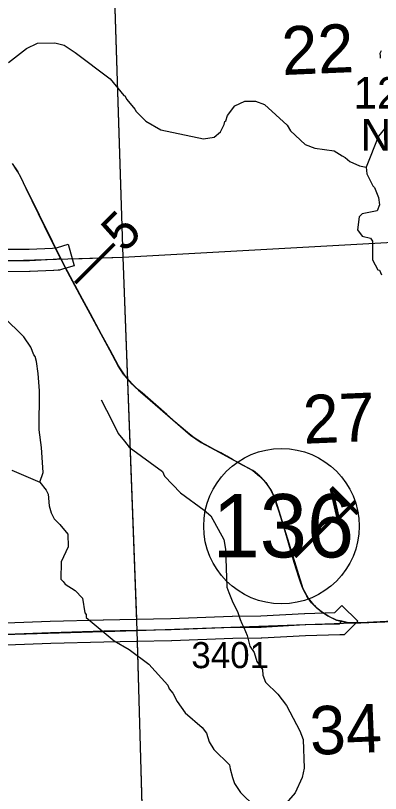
# Model space of a CAD drawing. Extents: x 128.7 to 185.5, y -21.4 to 12.6.
# Drawn here: x 166.831 to 167.809, y -5.988 to -3.901 of the extents above; entities that cross this region are included whole.
import ezdxf

# ---------------------------------------------------------------- set-up
doc = ezdxf.new("R2010")
doc.units = 0
for name, color, linetype in [('tdCoHydroRiver', 7, 'Continuous'), ('tdCoPriCL', 7, 'Continuous'), ('tdCoPrimary', 7, 'Continuous'), ('tdCoPriNonDiv', 7, 'Continuous'), ('tdCoPriNonDivCL', 7, 'Continuous'), ('tdCoSecRdNmbr', 7, 'Continuous'), ('tdCoSecRteBand', 7, 'Continuous'), ('tdCoSecRteCL', 7, 'Continuous'), ('tdCoSectLine', 7, 'Continuous'), ('tdCoSectLinePart', 7, 'Continuous'), ('tdCoSectNmbr', 7, 'Continuous'), ('tdCoShieldStRte', 7, 'Continuous'), ('tdCoStrucSecCoName', 7, 'Continuous'), ('tdCoStrucSecFHWANum', 7, 'Continuous'), ('tdCoSurfGravel', 7, 'Continuous'), ('tdStHwyPriRefPost1', 7, 'Continuous'), ('tdStHwyPriRefPost5', 7, 'Continuous')]:
    doc.layers.add(name, color=color, linetype=linetype)

msp = doc.modelspace()

# ---------------------------------------------------------------- linework, layer by layer
at = {"layer": 'tdCoHydroRiver'}
for points in [[(166.8113, -4.0272), (166.8604, -3.9891), (166.8899, -3.9754), (166.9356, -3.9737), (166.9611, -3.9806), (166.9902, -4), (167.0844, -4.0707), (167.1208, -4.1151), (167.124, -4.1165), (167.1291, -4.1258), (167.1506, -4.1519), (167.154, -4.158), (167.1802, -4.1839), (167.2206, -4.2076), (167.3351, -4.2318), (167.3634, -4.2275), (167.3802, -4.2127), (167.3905, -4.1934), (167.3918, -4.1854), (167.395, -4.1836), (167.3993, -4.1691), (167.4191, -4.1429), (167.4457, -4.1306), (167.4743, -4.1309), (167.4984, -4.1394), (167.5592, -4.1951), (167.5678, -4.2105), (167.6073, -4.2467), (167.633, -4.2566), (167.6856, -4.2638), (167.7066, -4.2772), (167.7147, -4.2816), (167.7277, -4.2922), (167.7534, -4.3038), (167.7709, -4.3079)], [(167.8206, -4.2049), (167.804, -4.2245), (167.7709, -4.3079), (167.7732, -4.3252), (167.7887, -4.3577), (167.7936, -4.3622), (167.8041, -4.3887), (167.8065, -4.4091), (167.8008, -4.4251), (167.76, -4.433), (167.7525, -4.4412), (167.7475, -4.4761), (167.7608, -4.493), (167.7831, -4.4984), (167.7881, -4.5061), (167.7885, -4.5566), (167.8022, -4.5829), (167.807, -4.5843), (167.8122, -4.5967)], [(166.8961, -5.1526), (166.9046, -5.1271), (166.9005, -5.0593), (166.894, -5.0122), (166.8948, -4.908), (166.8915, -4.8608), (166.8871, -4.8294), (166.8835, -4.8153), (166.8801, -4.8107), (166.8715, -4.7905), (166.8531, -4.7628), (166.7974, -4.7081)], [(167.0599, -4.9318), (167.0888, -4.9876), (167.1059, -5.0217), (167.1225, -5.0431), (167.1356, -5.0584), (167.2249, -5.1245), (167.2301, -5.137), (167.2728, -5.1811), (167.3362, -5.228), (167.3541, -5.2432), (167.3897, -5.3068), (167.3938, -5.332), (167.3977, -5.4347), (167.403, -5.4488), (167.4118, -5.4708), (167.4272, -5.5021), (167.4327, -5.5211), (167.4378, -5.5321), (167.443, -5.543), (167.4517, -5.5636), (167.4592, -5.5923), (167.4709, -5.6097), (167.4782, -5.6335), (167.4933, -5.6556), (167.4939, -5.67), (167.5009, -5.6891), (167.5338, -5.7218), (167.5572, -5.7515), (167.5931, -5.8194), (167.602, -5.8431), (167.6052, -5.9202), (167.5993, -5.9448), (167.5811, -5.9863), (167.5562, -6.0135)], [(166.8207, -5.1207), (166.8961, -5.1526), (166.9127, -5.1741), (166.9178, -5.185), (166.9206, -5.2164), (166.926, -5.2352), (166.9345, -5.2506), (166.9493, -5.2659), (166.9708, -5.2919), (166.9721, -5.3266), (166.9531, -5.3668), (166.9517, -5.4127), (166.9583, -5.4188), (166.9633, -5.4265), (166.9908, -5.4429), (167.0105, -5.4643), (167.0168, -5.5035), (167.0201, -5.5081), (167.0204, -5.516), (167.0954, -5.578), (167.1358, -5.6018), (167.1878, -5.641), (167.2388, -5.6975), (167.2423, -5.7068), (167.2523, -5.7191), (167.2641, -5.7407), (167.2858, -5.7715), (167.3315, -5.8108), (167.3431, -5.8261), (167.3503, -5.8496), (167.3621, -5.8696), (167.4047, -5.9107), (167.4066, -5.9216), (167.4123, -5.9451), (167.4176, -5.9607), (167.4343, -5.9853), (167.4736, -6.0233)]]:
    msp.add_lwpolyline(points, dxfattribs=at)
at = {"layer": 'tdCoPriCL'}
msp.add_lwpolyline([(167.8427, -5.5257), (167.7569, -5.5299), (167.7378, -5.5299), (167.7236, -5.5299), (167.7058, -5.5258), (167.6916, -5.5225), (167.6837, -5.5191), (167.6759, -5.5153), (167.6683, -5.5112), (167.6609, -5.5067), (167.6537, -5.5019), (167.6468, -5.4969), (167.64, -5.4915), (167.6346, -5.4866), (167.6294, -5.4814), (167.6244, -5.476), (167.6198, -5.4703), (167.6154, -5.464), (167.6116, -5.4581), (167.608, -5.4518), (167.603, -5.4414), (167.6013, -5.438), (167.5959, -5.4234), (167.5917, -5.4103), (167.551, -5.2754), (167.5369, -5.2296), (167.5266, -5.1983), (167.5184, -5.1788), (167.5107, -5.166), (167.5016, -5.1537), (167.4965, -5.1477), (167.4854, -5.1364), (167.4795, -5.1311), (167.4669, -5.1216), (167.4397, -5.107), (167.4126, -5.0922), (167.365, -5.0658), (167.3488, -5.0574), (167.3287, -5.0462), (167.319, -5.0401), (167.3095, -5.0334), (167.3001, -5.0268), (167.2911, -5.0197), (167.2361, -4.9709), (167.1919, -4.9323), (167.1606, -4.9058), (167.1436, -4.8895), (167.1287, -4.8731), (167.1237, -4.8673), (167.119, -4.8607), (167.1061, -4.8404), (167.0837, -4.799), (167.0311, -4.7008), (167.0094, -4.6614), (166.9638, -4.5771), (166.9534, -4.5555), (166.9512, -4.5514), (166.9411, -4.5329), (166.9086, -4.4656), (166.8588, -4.3645), (166.8518, -4.3495), (166.8444, -4.3347), (166.8366, -4.3201), (166.8267, -4.3049)], dxfattribs=at)
at = {"layer": 'tdCoPrimary'}
for points in [[(166.9532, -4.5557), (166.9511, -4.5516), (166.9415, -4.5329), (166.909, -4.4656), (166.8591, -4.3645), (166.8522, -4.3495), (166.8448, -4.3347), (166.837, -4.3201), (166.8322, -4.3124), (166.8271, -4.3049)], [(166.9532, -4.5557), (166.9511, -4.5516), (166.9415, -4.5329), (166.909, -4.4656), (166.8591, -4.3645), (166.8522, -4.3495), (166.8448, -4.3347), (166.837, -4.3201), (166.8322, -4.3124), (166.8271, -4.3049)], [(167.8431, -5.5257), (167.7573, -5.5299), (167.7382, -5.5299), (167.724, -5.5299), (167.7062, -5.5258), (167.6919, -5.5225), (167.684, -5.5191), (167.6763, -5.5153), (167.6687, -5.5112), (167.6613, -5.5067), (167.6541, -5.5019), (167.6471, -5.4969), (167.6404, -5.4915), (167.6349, -5.4866), (167.6297, -5.4814), (167.6248, -5.476), (167.6202, -5.4703), (167.6159, -5.4643), (167.612, -5.4581), (167.6083, -5.4518), (167.6034, -5.4414), (167.5963, -5.4234), (167.5921, -5.4103), (167.5787, -5.3679), (167.5514, -5.2754), (167.5373, -5.2296), (167.5309, -5.2113), (167.527, -5.1983), (167.522, -5.1854), (167.5187, -5.1788), (167.5151, -5.1723), (167.5111, -5.166), (167.5067, -5.16), (167.502, -5.1537), (167.4969, -5.1477), (167.4915, -5.1419), (167.4858, -5.1364), (167.4799, -5.1311), (167.4737, -5.1262), (167.4673, -5.1216), (167.4401, -5.107), (167.413, -5.0922), (167.3973, -5.0831), (167.3814, -5.0743), (167.3653, -5.0658), (167.3492, -5.0574), (167.339, -5.052), (167.3291, -5.0462), (167.3193, -5.0401), (167.3098, -5.0336), (167.3005, -5.0268), (167.2915, -5.0197), (167.2582, -4.9906), (167.2364, -4.9709), (167.2145, -4.9515), (167.1923, -4.9323), (167.1699, -4.9134), (167.161, -4.9058), (167.1523, -4.8978), (167.144, -4.8895), (167.1359, -4.8809), (167.1291, -4.8731), (167.1282, -4.872), (167.1208, -4.8629), (167.1065, -4.8404), (167.0841, -4.799), (167.0614, -4.7566), (167.0315, -4.7008), (167.0098, -4.6614), (166.9642, -4.5771), (166.9532, -4.5557), (166.9511, -4.5516), (166.9415, -4.5329), (166.909, -4.4656), (166.8591, -4.3645), (166.8522, -4.3495), (166.8448, -4.3347), (166.837, -4.3201), (166.8322, -4.3124), (166.8271, -4.3049)], [(167.1291, -4.8731), (167.1282, -4.872), (167.1208, -4.8629), (167.1065, -4.8404), (167.0841, -4.799), (167.0614, -4.7566), (167.0315, -4.7008), (167.0098, -4.6614), (166.9642, -4.5771), (166.9532, -4.5557)], [(167.1291, -4.8731), (167.1282, -4.872), (167.1208, -4.8629), (167.1065, -4.8404), (167.0841, -4.799), (167.0614, -4.7566), (167.0315, -4.7008), (167.0098, -4.6614), (166.9642, -4.5771), (166.9532, -4.5557)], [(167.7382, -5.5299), (167.724, -5.5299), (167.7062, -5.5258), (167.6919, -5.5225), (167.684, -5.5191), (167.6763, -5.5153), (167.6687, -5.5112), (167.6613, -5.5067), (167.6541, -5.5019), (167.6471, -5.4969), (167.6404, -5.4915), (167.6349, -5.4866), (167.6297, -5.4814), (167.6248, -5.476), (167.6202, -5.4703), (167.6159, -5.4643), (167.612, -5.4581), (167.6083, -5.4518), (167.6034, -5.4414), (167.5963, -5.4234), (167.5921, -5.4103), (167.5787, -5.3679), (167.5514, -5.2754), (167.5373, -5.2296), (167.5309, -5.2113), (167.527, -5.1983), (167.522, -5.1854), (167.5187, -5.1788), (167.5151, -5.1723), (167.5111, -5.166), (167.5067, -5.16), (167.502, -5.1537), (167.4969, -5.1477), (167.4915, -5.1419), (167.4858, -5.1364), (167.4799, -5.1311), (167.4737, -5.1262), (167.4673, -5.1216), (167.4401, -5.107), (167.413, -5.0922), (167.3973, -5.0831), (167.3814, -5.0743), (167.3653, -5.0658), (167.3492, -5.0574), (167.339, -5.052), (167.3291, -5.0462), (167.3193, -5.0401), (167.3098, -5.0336), (167.3005, -5.0268), (167.2915, -5.0197), (167.2582, -4.9906), (167.2364, -4.9709), (167.2145, -4.9515), (167.1923, -4.9323), (167.1699, -4.9134), (167.161, -4.9058), (167.1523, -4.8978), (167.144, -4.8895), (167.1359, -4.8809), (167.1291, -4.8731)], [(167.7382, -5.5299), (167.724, -5.5299), (167.7062, -5.5258), (167.6919, -5.5225), (167.684, -5.5191), (167.6763, -5.5153), (167.6687, -5.5112), (167.6613, -5.5067), (167.6541, -5.5019), (167.6471, -5.4969), (167.6404, -5.4915), (167.6349, -5.4866), (167.6297, -5.4814), (167.6248, -5.476), (167.6202, -5.4703), (167.6159, -5.4643), (167.612, -5.4581), (167.6083, -5.4518), (167.6034, -5.4414), (167.5963, -5.4234), (167.5921, -5.4103), (167.5787, -5.3679), (167.5514, -5.2754), (167.5373, -5.2296), (167.5309, -5.2113), (167.527, -5.1983), (167.522, -5.1854), (167.5187, -5.1788), (167.5151, -5.1723), (167.5111, -5.166), (167.5067, -5.16), (167.502, -5.1537), (167.4969, -5.1477), (167.4915, -5.1419), (167.4858, -5.1364), (167.4799, -5.1311), (167.4737, -5.1262), (167.4673, -5.1216), (167.4401, -5.107), (167.413, -5.0922), (167.3973, -5.0831), (167.3814, -5.0743), (167.3653, -5.0658), (167.3492, -5.0574), (167.339, -5.052), (167.3291, -5.0462), (167.3193, -5.0401), (167.3098, -5.0336), (167.3005, -5.0268), (167.2915, -5.0197), (167.2582, -4.9906), (167.2364, -4.9709), (167.2145, -4.9515), (167.1923, -4.9323), (167.1699, -4.9134), (167.161, -4.9058), (167.1523, -4.8978), (167.144, -4.8895), (167.1359, -4.8809), (167.1291, -4.8731)], [(167.9113, -5.5232), (167.8431, -5.5257), (167.7573, -5.5299), (167.7382, -5.5299)], [(167.9113, -5.5232), (167.8431, -5.5257), (167.7573, -5.5299), (167.7382, -5.5299)]]:
    msp.add_lwpolyline(points, dxfattribs=at)
at = {"layer": 'tdCoPriNonDiv'}
msp.add_lwpolyline([(166.8214, -4.2976), (166.8366, -4.3201), (166.8588, -4.3645), (166.9638, -4.5771), (167.1061, -4.8404), (167.1237, -4.8673), (167.1371, -4.8828), (167.1606, -4.9058), (167.1919, -4.9323), (167.3001, -5.0268), (167.3287, -5.0462), (167.365, -5.0658), (167.4669, -5.1216), (167.4854, -5.1364), (167.5016, -5.1537), (167.5184, -5.1788), (167.5266, -5.1983), (167.5369, -5.2296), (167.6013, -5.438), (167.6154, -5.464), (167.6294, -5.4814), (167.6468, -5.4969), (167.6683, -5.5112), (167.6916, -5.5225), (167.7236, -5.5299), (167.7569, -5.5299), (167.949, -5.5218)], dxfattribs=at)
at = {"layer": 'tdCoPriNonDivCL'}
for points in [[(167.8427, -5.5257), (167.7569, -5.5299), (167.7378, -5.5299), (167.7236, -5.5299), (167.7058, -5.5258), (167.6916, -5.5225), (167.6837, -5.5191), (167.6759, -5.5153), (167.6683, -5.5112), (167.6609, -5.5067), (167.6537, -5.5019), (167.6468, -5.4969), (167.64, -5.4915), (167.6346, -5.4866), (167.6294, -5.4814), (167.6244, -5.476), (167.6198, -5.4703), (167.6155, -5.4643), (167.6116, -5.4581), (167.608, -5.4518), (167.603, -5.4414), (167.5959, -5.4234), (167.5917, -5.4103), (167.5784, -5.3679), (167.551, -5.2754), (167.5369, -5.2296), (167.5305, -5.2113), (167.5266, -5.1983), (167.5216, -5.1854), (167.5184, -5.1788), (167.5147, -5.1723), (167.5107, -5.166), (167.5064, -5.16), (167.5016, -5.1537), (167.4965, -5.1477), (167.4911, -5.1419), (167.4854, -5.1364), (167.4795, -5.1311), (167.4733, -5.1262), (167.4669, -5.1216), (167.4397, -5.107), (167.4126, -5.0922), (167.3969, -5.0831), (167.381, -5.0743), (167.365, -5.0658), (167.3488, -5.0574), (167.3386, -5.052), (167.3287, -5.0462), (167.319, -5.0401), (167.3094, -5.0336), (167.3001, -5.0268), (167.2911, -5.0197), (167.2578, -4.9906), (167.2361, -4.9709), (167.2141, -4.9515), (167.1919, -4.9323), (167.1695, -4.9134), (167.1606, -4.9058), (167.1519, -4.8978), (167.1436, -4.8895), (167.1356, -4.8809), (167.1278, -4.872), (167.1204, -4.8629), (167.1061, -4.8404), (167.0837, -4.799), (167.061, -4.7566), (167.0311, -4.7008), (167.0094, -4.6614), (166.9638, -4.5771), (166.9529, -4.5557), (166.9508, -4.5516), (166.9411, -4.5329), (166.9086, -4.4656), (166.8588, -4.3645), (166.8518, -4.3495), (166.8444, -4.3347), (166.8366, -4.3201), (166.8318, -4.3124), (166.8267, -4.3049)], [(167.8427, -5.5257), (167.7569, -5.5299), (167.7378, -5.5299), (167.7236, -5.5299), (167.7058, -5.5258), (167.6916, -5.5225), (167.6837, -5.5191), (167.6759, -5.5153), (167.6683, -5.5112), (167.6609, -5.5067), (167.6537, -5.5019), (167.6468, -5.4969), (167.64, -5.4915), (167.6346, -5.4866), (167.6294, -5.4814), (167.6244, -5.476), (167.6198, -5.4703), (167.6155, -5.4643), (167.6116, -5.4581), (167.608, -5.4518), (167.603, -5.4414), (167.5959, -5.4234), (167.5917, -5.4103), (167.5784, -5.3679), (167.551, -5.2754), (167.5369, -5.2296), (167.5305, -5.2113), (167.5266, -5.1983), (167.5216, -5.1854), (167.5184, -5.1788), (167.5147, -5.1723), (167.5107, -5.166), (167.5064, -5.16), (167.5016, -5.1537), (167.4965, -5.1477), (167.4911, -5.1419), (167.4854, -5.1364), (167.4795, -5.1311), (167.4733, -5.1262), (167.4669, -5.1216), (167.4397, -5.107), (167.4126, -5.0922), (167.3969, -5.0831), (167.381, -5.0743), (167.365, -5.0658), (167.3488, -5.0574), (167.3386, -5.052), (167.3287, -5.0462), (167.319, -5.0401), (167.3094, -5.0336), (167.3001, -5.0268), (167.2911, -5.0197), (167.2578, -4.9906), (167.2361, -4.9709), (167.2141, -4.9515), (167.1919, -4.9323), (167.1695, -4.9134), (167.1606, -4.9058), (167.1519, -4.8978), (167.1436, -4.8895), (167.1356, -4.8809), (167.1287, -4.8731), (167.1278, -4.872), (167.1204, -4.8629), (167.1061, -4.8404), (167.0837, -4.799), (167.061, -4.7566), (167.0311, -4.7008), (167.0094, -4.6614), (166.9638, -4.5771), (166.9529, -4.5557), (166.9508, -4.5516), (166.9411, -4.5329), (166.9086, -4.4656), (166.8588, -4.3645), (166.8518, -4.3495), (166.8444, -4.3347), (166.8366, -4.3201), (166.8318, -4.3124), (166.8267, -4.3049)]]:
    msp.add_lwpolyline(points, dxfattribs=at)
at = {"layer": 'tdCoSecRteBand'}
for points in [[(167.8096, -4.0156), (167.8094, -4.0097), (167.8091, -4.0019), (167.8125, -3.995)], [(166.7774, -4.528), (166.8675, -4.5276), (166.9298, -4.5247), (166.9382, -4.5241), (166.943, -4.5228), (166.9719, -4.5146), (166.9882, -4.5724), (166.9593, -4.5805), (166.9514, -4.5827), (166.9483, -4.5836), (166.9451, -4.5838), (166.9333, -4.5846), (166.933, -4.5846), (166.9328, -4.5846), (166.8697, -4.5875), (166.8691, -4.5876), (166.8684, -4.5876), (166.7781, -4.588)], [(166.7568, -5.532), (166.9235, -5.5256), (166.9237, -5.5256), (166.9238, -5.5256), (167.0661, -5.5217), (167.0663, -5.5217), (167.0664, -5.5216), (167.1538, -5.52), (167.2476, -5.5182), (167.4113, -5.512), (167.4118, -5.512), (167.4123, -5.512), (167.4885, -5.5115), (167.6059, -5.5049), (167.6064, -5.5049), (167.6068, -5.5049), (167.6868, -5.5027), (167.7061, -5.4834), (167.7486, -5.5258), (167.7274, -5.547), (167.7208, -5.5536), (167.7124, -5.5621), (167.7004, -5.5624), (167.6088, -5.5649), (167.4911, -5.5715), (167.4903, -5.5715), (167.4896, -5.5715), (167.4131, -5.572), (167.2496, -5.5782), (167.2493, -5.5782), (167.249, -5.5782), (167.155, -5.58), (167.0677, -5.5816), (166.9257, -5.5856), (166.7591, -5.592)]]:
    msp.add_lwpolyline(points, dxfattribs=at)
at = {"layer": 'tdCoSecRteCL'}
for points in [[(166.112, -4.5797), (166.1435, -4.5783), (166.2417, -4.5746), (166.3613, -4.5706), (166.5154, -4.5664), (166.6454, -4.5622), (166.7775, -4.558), (166.8683, -4.5576), (166.9314, -4.5546), (166.9432, -4.5539), (166.9511, -4.5516)], [(166.1449, -5.5808), (166.1649, -5.5807), (166.2788, -5.5775), (166.3772, -5.5741), (166.4823, -5.5709), (166.5511, -5.5682), (166.6248, -5.5679), (166.7005, -5.5642), (166.758, -5.562), (166.9247, -5.5556), (167.067, -5.5516), (167.1544, -5.55), (167.2485, -5.5482), (167.4125, -5.542), (167.4894, -5.5415), (167.6076, -5.5349), (167.6996, -5.5324), (167.7062, -5.5258)]]:
    msp.add_lwpolyline(points, dxfattribs=at)
at = {"layer": 'tdCoSectLine'}
for points in [[(167.0865, -3.5478), (167.118, -4.549)], [(167.118, -4.549), (168.1003, -4.4949)], [(166.1116, -4.5797), (167.118, -4.549)], [(167.118, -4.549), (167.1562, -5.5503)], [(167.1562, -5.5503), (168.1386, -5.516)], [(166.1446, -5.5808), (167.1562, -5.5503)], [(167.1562, -5.5503), (167.1849, -6.5485)]]:
    msp.add_lwpolyline(points, dxfattribs=at)
at = {"layer": 'tdCoSectLinePart'}
for points in [[(167.0875, -3.5768), (167.118, -4.549)], [(167.118, -4.549), (168.1003, -4.4949)], [(166.9823, -4.5531), (167.118, -4.549)], [(167.118, -4.549), (167.155, -5.5203)], [(167.7441, -5.5298), (168.1386, -5.516)], [(167.157, -5.5803), (167.1706, -6.051)]]:
    msp.add_lwpolyline(points, dxfattribs=at)
at = {"layer": 'tdCoShieldStRte'}
msp.add_circle((167.5439, -5.2707), 0.2085, dxfattribs=at)
at = {"layer": 'tdCoSurfGravel'}
for points in [[(164.6814, -4.6439), (164.835, -4.6387), (164.9667, -4.6347), (165.1213, -4.6285), (165.1388, -4.6278), (165.255, -4.6222), (165.3931, -4.6148), (165.5975, -4.6046), (165.7235, -4.5985), (165.797, -4.5963), (165.9026, -4.5896), (166.0197, -4.5839), (166.112, -4.5797), (166.1435, -4.5783), (166.2417, -4.5746), (166.3613, -4.5706), (166.5154, -4.5664), (166.6454, -4.5622), (166.7775, -4.558), (166.8683, -4.5576), (166.9314, -4.5546), (166.9432, -4.5539), (166.9511, -4.5516)], [(167.1544, -5.55), (167.2485, -5.5482), (167.4125, -5.542), (167.4894, -5.5415), (167.6076, -5.5349), (167.6996, -5.5324), (167.7062, -5.5258)], [(166.758, -5.562), (166.9247, -5.5556), (167.067, -5.5516), (167.1544, -5.55)]]:
    msp.add_lwpolyline(points, dxfattribs=at)

# ---------------------------------------------------------------- texts
at = {"layer": 'tdCoSecRdNmbr'}
msp.add_text('3401', height=0.07, rotation=0.126, dxfattribs=at).set_placement((167.3023, -5.6518))
at = {"layer": 'tdCoSectNmbr'}
for s, rotation, p in [('22', 2.414, (167.5469, -4.0606)), ('27', 2.414, (167.6042, -5.0498)), ('34', 2.4139, (167.6222, -5.8846))]:
    msp.add_text(s, height=0.13, rotation=rotation, dxfattribs=at).set_placement(p)
at = {"layer": 'tdCoShieldStRte'}
msp.add_text('136', height=0.17, dxfattribs=at).set_placement((167.3593, -5.3546))
at = {"layer": 'tdCoStrucSecCoName'}
msp.add_text('N-2275', height=0.085, dxfattribs=at).set_placement((167.7561, -4.2634))
at = {"layer": 'tdCoStrucSecFHWANum'}
msp.add_text('124332', height=0.085, dxfattribs=at).set_placement((167.737, -4.1505))
at = {"layer": 'tdStHwyPriRefPost1'}
for s, p in [('‒‒5', (167.0167, -4.6448)), ('‒‒4', (167.6066, -5.3793))]:
    msp.add_text(s, height=0.1, rotation=45, dxfattribs=at).set_placement(p)
at = {"layer": 'tdStHwyPriRefPost5'}
msp.add_text('‒‒5', height=0.1, rotation=45, dxfattribs=at).set_placement((167.0167, -4.6448))

doc.saveas('drawing.dxf')
